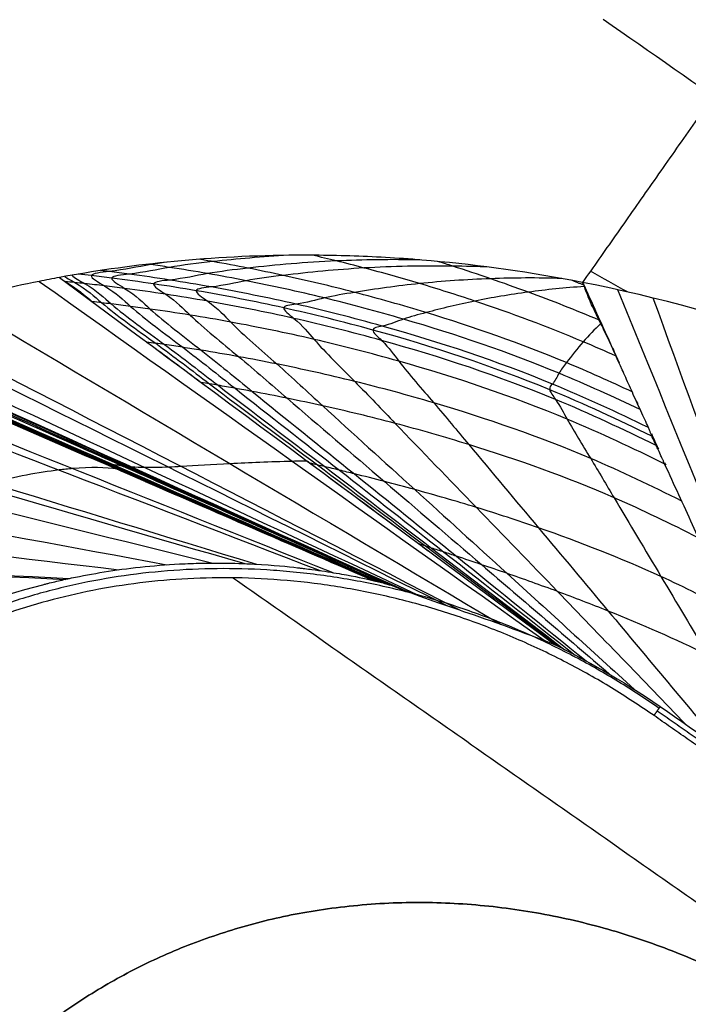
# Model space of a CAD drawing. Header units: millimetres. Extents: x -1267 to 1231, y -1283 to 1250.
# Tile 569 of 656: x -388.02 to -386.47, y -207.13 to -204.85. Entities that reach past the tile are written whole.
import ezdxf

# ---------------------------------------------------------------- set-up
doc = ezdxf.new("R2010")
doc.units = ezdxf.units.MM
doc.layers.add('Default', color=7, linetype='Continuous', true_color=0x000000)

msp = doc.modelspace()

# ---------------------------------------------------------------- linework, layer by layer
at = {"layer": 'Default'}
for points, knots in [([(-401.1255, 407.7332, -638.8215), (-384.7054, 396.2357, -638.8215), (-368.7639, 384.2229, -638.1426), (-337.8463, 359.1556, -635.4387), (-322.8701, 346.1011, -633.4135), (-308.1619, 332.2967, -630.6912), (-307.9397, 332.0879, -630.6499), (-307.4917, 331.6664, -630.5662), (-306.8201, 331.0339, -630.4403), (-305.2562, 329.556, -630.1433), (-302.1408, 326.5916, -629.5367), (-299.4921, 324.036, -628.995), (-294.2234, 318.9054, -627.8827), (-290.7494, 315.4588, -627.1029), (-280.4435, 305.0394, -624.6493), (-273.7276, 297.987, -622.8617), (-254.0515, 276.5013, -617.0554), (-241.5623, 261.7398, -612.5922), (-229.6333, 246.387, -607.5421), (-229.5441, 246.2721, -607.5043), (-229.3625, 246.0382, -607.4273), (-229.0904, 245.6872, -607.3116), (-228.4562, 244.8676, -607.0411), (-227.1914, 243.2266, -606.4973), (-224.6761, 239.9364, -605.3993), (-222.5447, 237.1022, -604.4403), (-218.3148, 231.415, -602.4987), (-215.5388, 227.5983, -601.1729), (-207.3436, 216.0708, -597.104), (-202.0573, 208.2826, -594.2691), (-196.912, 200.3244, -591.2969), (-196.8684, 200.2569, -591.2717), (-196.7849, 200.1278, -591.2234), (-196.6598, 199.9341, -591.151), (-196.3682, 199.4819, -590.982), (-195.7863, 198.5775, -590.6434), (-194.6273, 196.7675, -589.9641), (-192.3292, 193.1433, -588.5975), (-190.3934, 190.0297, -587.4125), (-186.5676, 183.7923, -585.0246), (-184.0778, 179.6209, -583.409), (-176.7922, 167.0647, -578.4943), (-172.1802, 158.6383, -575.1273), (-167.783, 150.0843, -571.653), (-167.7463, 150.0128, -571.624), (-167.6755, 149.8751, -571.568), (-167.5694, 149.6684, -571.4841), (-167.3221, 149.1858, -571.2879), (-166.8285, 148.2197, -570.895), (-165.8453, 146.2834, -570.1062), (-163.8946, 142.3944, -568.5177), (-162.2499, 139.0328, -567.1375), (-158.9973, 132.2717, -564.3531), (-156.348, 126.5742, -561.9926), (-153.5194, 120.2179, -559.3448), (-152.755, 118.477, -558.6185), (-152.2469, 117.3148, -558.1334), (-151.9976, 116.7418, -557.8942), (-150.7523, 113.8671, -556.6932), (-149.7753, 111.5702, -555.7319), (-146.9027, 104.6881, -552.8467), (-144.1465, 97.8232, -549.9589), (-141.1353, 89.8431, -546.5885), (-139.8887, 86.4291, -545.1441), (-139.3754, 85.0075, -544.5423), (-139.2715, 84.7188, -544.4201), (-139.0753, 84.1725, -544.1887), (-138.7818, 83.3527, -543.8416), (-138.4903, 82.5319, -543.4939), (-136.7493, 77.6027, -541.4053), (-135.2596, 73.1912, -539.533), (-130.9658, 59.8647, -533.8746), (-128.3369, 50.8572, -530.047), (-125.9082, 41.5785, -526.1221), (-125.8724, 41.4415, -526.0641), (-125.7994, 41.1618, -525.9458), (-125.6902, 40.7422, -525.7684), (-125.4367, 39.7635, -525.3546), (-124.9352, 37.8067, -524.5275), (-123.9543, 33.8958, -522.8761), (-123.1514, 30.5483, -521.4652), (-121.5962, 23.8594, -518.6503), (-119.6574, 14.9574, -514.9149), (-117.7798, 4.9793, -510.7588), (-116.7484, -1.1044, -508.2389), (-116.4766, -2.7624, -507.5534), (-116.3423, -3.5913, -507.2109), (-116.2982, -3.8653, -507.0976), (-116.2085, -4.4253, -506.8664), (-115.807, -6.9462, -505.8257), (-115.4256, -9.4754, -504.7845), (-114.4561, -16.2404, -502.0077), (-113.8731, -20.7774, -500.1563), (-113.0943, -27.624, -497.3829), (-112.8506, -29.913, -496.4591), (-112.509, -33.357, -495.0748), (-112.3988, -34.5111, -494.6119), (-112.1884, -36.7992, -493.696), (-112.0874, -37.942, -493.2395), (-111.2163, -48.2156, -489.1449), (-110.7112, -57.265, -485.6019), (-110.4718, -66.2997, -482.1373), (-110.4701, -66.3644, -482.1125), (-110.4666, -66.4992, -482.0608), (-110.4614, -66.7014, -481.9834), (-110.4495, -67.1731, -481.8026), (-110.4271, -68.1165, -481.4416), (-110.3874, -70.0033, -480.7208), (-110.3286, -73.7769, -479.2847), (-110.3134, -77.0113, -478.0637), (-110.3302, -83.4802, -475.6354), (-110.4041, -87.7927, -474.0349), (-110.814, -100.7298, -469.2944), (-111.338, -109.354, -466.2153), (-112.1184, -118.0445, -463.2103), (-112.1239, -118.1062, -463.1889), (-112.1356, -118.2353, -463.1443), (-112.1531, -118.429, -463.0774), (-112.1942, -118.8808, -462.9214), (-112.2777, -119.7842, -462.6099), (-112.4493, -121.5901, -461.9892), (-112.8109, -125.1982, -460.7564), (-113.1525, -128.2844, -459.7148), (-113.8779, -134.4483, -457.6524), (-114.4176, -138.5461, -456.3051), (-116.2049, -150.8043, -452.35), (-117.6206, -158.9296, -449.8298), (-119.2837, -167.1312, -447.3961), (-119.3087, -167.254, -447.3596), (-119.3594, -167.5029, -447.2859), (-119.4356, -167.8763, -447.1753), (-119.6145, -168.7473, -446.9179), (-119.9767, -170.4886, -446.4056), (-120.7188, -173.968, -445.3906), (-121.3851, -176.9449, -444.5375), (-122.7578, -182.8913, -442.854), (-123.7265, -186.8457, -441.762), (-126.7922, -198.6779, -438.5801), (-129.0488, -206.5247, -436.584), (-136.4493, -229.9298, -430.9946), (-142.224, -245.3531, -427.7999), (-149.2259, -261.51, -425.0382), (-149.6432, -262.4646, -424.8772), (-150.4811, -264.3651, -424.5612), (-151.7467, -267.2113, -424.0944), (-154.7608, -273.8205, -423.0571), (-157.4485, -279.4298, -422.2571), (-162.9612, -290.5722, -420.777), (-166.8195, -297.8989, -419.9501), (-178.9323, -319.5571, -417.9583), (-187.7248, -333.5672, -417.2821), (-197.2019, -347.1018, -417.2821)], [-580.887092, -580.887092, -580.887092, -580.887092, -544.581648, -544.581648, -508.276205, -508.276205, -507.708933, -507.708933, -507.14166, -506.007115, -503.738025, -499.199844, -499.199844, -490.123484, -490.123484, -471.970762, -471.970762, -435.665319, -435.665319, -435.381682, -435.381682, -435.098046, -434.530774, -433.396229, -431.127138, -426.588958, -426.588958, -417.512597, -417.512597, -399.359876, -399.359876, -399.218057, -399.218057, -399.076239, -398.792603, -398.22533, -397.090785, -394.821695, -390.283515, -390.283515, -381.207154, -381.207154, -363.054432, -363.054432, -362.912614, -362.912614, -362.770796, -362.48716, -361.919887, -360.785342, -358.516252, -353.978071, -353.978071, -344.901711, -342.63262, -341.498075, -341.498075, -340.36353, -340.36353, -335.82535, -335.82535, -326.748989, -322.210809, -319.941718, -319.941718, -319.374446, -319.374446, -318.807173, -317.672628, -317.672628, -308.596267, -308.596267, -290.443546, -290.443546, -290.15991, -290.15991, -289.876273, -289.309001, -288.174456, -285.905365, -281.367185, -281.367185, -272.290824, -263.214463, -260.945373, -259.810828, -259.810828, -259.243556, -259.243556, -258.676283, -254.138103, -254.138103, -245.061742, -245.061742, -240.523561, -240.523561, -238.254471, -238.254471, -235.985381, -235.985381, -217.832659, -217.832659, -217.690841, -217.690841, -217.549023, -217.265387, -216.698114, -215.563569, -213.294479, -208.756299, -208.756299, -199.679938, -199.679938, -181.527216, -181.527216, -181.385398, -181.385398, -181.24358, -180.959944, -180.392671, -179.258126, -176.989036, -172.450855, -172.450855, -163.374495, -163.374495, -145.221773, -145.221773, -144.938137, -144.938137, -144.6545, -144.087228, -142.952683, -140.683593, -136.145412, -136.145412, -127.069051, -127.069051, -108.91633, -108.91633, -72.610886, -72.610886, -70.341796, -70.341796, -68.072706, -63.534526, -54.458165, -54.458165, -36.305443, -36.305443, 0, 0, 0, 0]), ([(-401.8896, 406.6419, -638.2676), (-368.1158, 382.9933, -638.2676), (-336.5022, 357.2552, -635.3739), (-307.1297, 329.4705, -629.7915), (-307.0698, 329.4138, -629.78), (-306.9526, 329.3028, -629.7577), (-306.7768, 329.1364, -629.7242), (-306.3669, 328.748, -629.6458), (-305.5481, 327.9706, -629.4881), (-303.9146, 326.4142, -629.1692), (-300.6634, 323.2938, -628.5179), (-294.2248, 317.0235, -627.1613), (-288.8156, 311.5986, -625.9071), (-278.1441, 300.682, -623.2804), (-271.2254, 293.3153, -621.3718), (-251.0601, 270.9504, -615.2014), (-238.4045, 255.688, -610.4956), (-226.4985, 240.0175, -605.2506), (-226.4492, 239.9526, -605.2288), (-226.3536, 239.8267, -605.1867), (-226.2103, 239.6379, -605.1234), (-225.8761, 239.1971, -604.9756), (-225.2091, 238.3153, -604.6794), (-223.8799, 236.5504, -604.0843), (-221.241, 233.0153, -602.8838), (-219.0125, 229.9762, -601.8374), (-214.6002, 223.886, -599.7217), (-211.7181, 219.8098, -598.2811), (-203.2504, 207.5335, -593.8734), (-197.8432, 199.2853, -590.8208), (-182.3353, 174.3487, -581.3595), (-172.945, 157.466, -574.6429), (-164.447, 140.198, -567.5822), (-164.3792, 140.0601, -567.5258), (-164.2457, 139.7883, -567.4146), (-164.0457, 139.3806, -567.2478), (-163.5802, 138.4289, -566.8582), (-162.6545, 136.5247, -566.0777), (-160.8242, 132.7125, -564.5114), (-159.2914, 129.4384, -563.1603), (-156.2741, 122.8817, -560.4474), (-154.3267, 118.4993, -558.6246), (-148.6782, 105.3182, -553.1205), (-145.1705, 96.4859, -549.4036), (-135.4238, 69.8565, -538.1605), (-129.9621, 51.9273, -530.5435), (-125.5, 33.6787, -522.8628), (-125.4666, 33.542, -522.8053), (-125.3988, 33.2638, -522.6882), (-125.2973, 32.8464, -522.5126), (-125.0619, 31.8729, -522.103), (-124.5966, 29.9261, -521.2843), (-123.6875, 26.0343, -519.6492), (-122.9456, 22.7014, -518.2518), (-121.5111, 16.0395, -515.4633), (-120.6207, 11.6033, -513.6126), (-118.1462, -1.6908, -508.0908), (-116.759, -10.5341, -504.4503), (-113.3742, -37.0128, -493.6911), (-112.154, -54.5968, -486.736), (-111.9365, -72.2718, -480.0361), (-111.9349, -72.4025, -479.9866), (-111.9319, -72.6702, -479.8852), (-111.9275, -73.0716, -479.7332), (-111.9184, -74.008, -479.3789), (-111.9052, -75.8794, -478.6724), (-111.8986, -79.6167, -477.2673), (-111.9268, -82.811, -476.0766), (-112.0278, -89.1875, -473.7138), (-112.1548, -93.4223, -472.1636), (-112.7131, -106.0799, -467.5913), (-113.3214, -114.4557, -464.6479), (-115.8395, -139.406, -456.1578), (-118.4419, -155.8038, -450.9523), (-121.9552, -172.1203, -446.2193), (-121.9815, -172.2419, -446.1841), (-122.0351, -172.49, -446.1122), (-122.1157, -172.862, -446.0045), (-122.3048, -173.7297, -445.7539), (-122.6873, -175.4636, -445.2553), (-123.469, -178.9256, -444.2687), (-124.1678, -181.8831, -443.441), (-125.6037, -187.7846, -441.8101), (-126.6118, -191.7014, -440.7554), (-129.7872, -203.3999, -437.6904), (-132.1056, -211.13, -435.7797), (-139.6527, -234.1218, -430.4576), (-145.4729, -249.1856, -427.4572), (-152.107, -264.1194, -425.0102), (-152.1566, -264.2311, -424.9919), (-152.2579, -264.4585, -424.9548), (-152.4098, -264.7994, -424.8992), (-152.7651, -265.5945, -424.7702), (-153.4791, -267.1823, -424.5153), (-154.9203, -270.349, -424.0174), (-156.1783, -273.048, -423.6113), (-158.7244, -278.4256, -422.8267), (-160.4619, -281.9836, -422.3404), (-165.7941, -292.5768, -420.9925), (-169.5083, -299.5313, -420.242), (-181.1238, -320.0755, -418.4391), (-189.4973, -333.3465, -417.8359), (-198.4949, -346.1964, -417.8359)], [-579.397459, -579.397459, -579.397459, -579.397459, -506.972776, -506.972776, -506.831322, -506.831322, -506.689867, -506.406958, -505.841141, -504.709505, -502.446234, -497.919691, -488.866606, -488.866606, -470.760435, -470.760435, -434.548094, -434.548094, -434.406639, -434.406639, -434.265185, -433.982276, -433.416458, -432.284823, -430.021551, -425.495009, -425.495009, -416.441923, -416.441923, -398.335753, -398.335753, -362.123412, -362.123412, -361.840503, -361.840503, -361.557594, -360.991776, -359.86014, -357.596869, -353.070326, -353.070326, -344.017241, -344.017241, -325.91107, -325.91107, -289.698729, -289.698729, -289.41582, -289.41582, -289.132911, -288.567094, -287.435458, -285.172187, -280.645644, -280.645644, -271.592559, -271.592559, -253.486388, -253.486388, -217.274047, -217.274047, -216.991138, -216.991138, -216.708229, -216.142411, -215.010776, -212.747504, -208.220962, -208.220962, -199.167876, -199.167876, -181.061706, -181.061706, -144.849365, -144.849365, -144.566456, -144.566456, -144.283547, -143.717729, -142.586093, -140.322822, -135.796279, -135.796279, -126.743194, -126.743194, -108.637023, -108.637023, -72.424682, -72.424682, -72.141773, -72.141773, -71.858864, -71.293047, -70.161411, -67.89814, -63.371597, -63.371597, -54.318512, -54.318512, -36.212341, -36.212341, 0, 0, 0, 0]), ([(-197.2019, -347.1018, -417.2821), (-220.3956, -330.8613, -439.9752), (-291.2553, -281.2449, -502.4643), (-454.2709, -167.1001, -605.6749), (-598.9098, -65.8229, -638.8215), (-688.6931, -2.9559, -638.8215)], [2.41548, 2.41548, 2.41548, 2.41548, 70.396144, 198.636056, 404.995527, 404.995527, 404.995527, 404.995527]), ([(-198.4949, -346.1964, -417.8359), (-221.3791, -330.1727, -440.1585), (-291.8903, -280.8002, -502.2417), (-454.4212, -166.9949, -605.1442), (-598.9662, -65.7834, -638.2676), (-688.6931, -2.9559, -638.2676)], [2.408267, 2.408267, 2.408267, 2.408267, 69.367076, 197.537893, 403.786179, 403.786179, 403.786179, 403.786179]), ([(-373.0944, -218.1503, -406.9048), (-373.1233, -218.1019, -406.9002), (-373.2785, -217.8446, -406.8759), (-373.5715, -217.3824, -406.8312), (-373.9884, -216.7689, -406.7697), (-374.4292, -216.1585, -406.7065), (-374.9009, -215.5402, -406.6405), (-375.4166, -214.8977, -406.5699), (-375.9936, -214.2136, -406.4926), (-376.6491, -213.4736, -406.4064), (-377.3983, -212.6688, -406.3097), (-378.2532, -211.7953, -406.2014), (-379.2216, -210.8553, -406.0808), (-380.3035, -209.8583, -405.9484), (-381.4872, -208.8235, -405.8058), (-382.7487, -207.7772, -405.6561), (-384.0453, -206.7562, -405.5044), (-385.3533, -205.7769, -405.3534), (-386.2283, -205.153, -405.2536), (-386.6673, -204.8476, -405.2038)], [0, 0, 0, 0, 0.108432, 0.577428, 1.046855, 1.518807, 2.001869, 2.511483, 3.064341, 3.674743, 4.35318, 5.106417, 5.938272, 6.846286, 7.818166, 8.83086, 9.85721, 10.847205, 11.828004, 11.828004, 11.828004, 11.828004]), ([(-386.7151, -205.4571, -408.1797), (-386.8354, -205.4335, -408.1257), (-386.9527, -205.4172, -408.0641), (-387.1231, -205.402, -407.9588), (-387.179, -205.3985, -407.9216), (-387.2612, -205.3954, -407.8623), (-387.2884, -205.3947, -407.842), (-387.3421, -205.394, -407.8002), (-387.3703, -205.394, -407.7775), (-387.5934, -205.3965, -407.5903), (-387.7733, -205.4172, -407.3912), (-387.9269, -205.4456, -407.1544)], [0, 0, 0, 0, 0.252939, 0.252939, 0.379408, 0.379408, 0.442643, 0.442643, 0.505878, 0.505878, 1.011756, 1.011756, 1.011756, 1.011756]), ([(-387.68, -205.4103, -407.4795), (-387.6923, -205.412, -407.4637), (-387.7372, -205.4188, -407.4035), (-387.7881, -205.4307, -407.3177), (-387.8723, -205.4376, -407.2286), (-387.8016, -205.4753, -407.1126), (-387.75, -205.5269, -406.9221), (-387.6386, -205.6081, -406.6435), (-387.4814, -205.7339, -406.2014), (-387.2777, -205.8925, -405.6476), (-387.0156, -206.0986, -404.9265), (-386.8335, -206.2415, -404.4267), (-386.732, -206.3211, -404.1484)], [0.2445014, 0.2445014, 0.2445014, 0.2445014, 0.255727, 0.2869241, 0.3025226, 0.3181211, 0.3493182, 0.4117124, 0.4741065, 0.5988948, 0.7236831, 0.8805666, 0.8805666, 0.8805666, 0.8805666]), ([(-387.397, -205.3943, -407.755), (-387.4575, -205.3976, -407.6935), (-387.5516, -205.406, -407.589), (-387.676, -205.4212, -407.4367), (-387.7423, -205.4368, -407.3237), (-387.8245, -205.4432, -407.2375), (-387.7554, -205.4813, -407.1209), (-387.7049, -205.5331, -406.931), (-387.596, -205.6149, -406.6523), (-387.4424, -205.7414, -406.2105), (-387.2433, -205.901, -405.6569), (-386.9861, -206.1091, -404.9334), (-386.8071, -206.2536, -404.431), (-386.7069, -206.3345, -404.1499)], [0.1749314, 0.1749314, 0.1749314, 0.1749314, 0.2245299, 0.255727, 0.2869241, 0.3025226, 0.3181211, 0.3493182, 0.4117124, 0.4741065, 0.5988948, 0.7236831, 0.8821967, 0.8821967, 0.8821967, 0.8821967]), ([(-387.0923, -205.4049, -407.9777), (-387.1589, -205.4037, -407.9193), (-387.2989, -205.4054, -407.7874), (-387.4586, -205.4196, -407.6037), (-387.5875, -205.4357, -407.4406), (-387.6494, -205.4507, -407.3319), (-387.7268, -205.4564, -407.2509), (-387.6612, -205.495, -407.1333), (-387.6131, -205.5472, -406.9446), (-387.5095, -205.6298, -406.6661), (-387.3632, -205.7575, -406.2255), (-387.1738, -205.9187, -405.673), (-386.9255, -206.1317, -404.9411), (-386.7517, -206.2805, -404.4298), (-386.653, -206.3651, -404.1393)], [0.1084448, 0.1084448, 0.1084448, 0.1084448, 0.1621357, 0.2245299, 0.255727, 0.2869241, 0.3025226, 0.3181211, 0.3493182, 0.4117124, 0.4741065, 0.5988948, 0.7236831, 0.8878565, 0.8878565, 0.8878565, 0.8878565]), ([(-386.6004, -205.7107, -407.3305), (-386.6507, -205.6872, -407.355), (-386.8058, -205.6174, -407.427), (-387.0222, -205.5415, -407.4964), (-387.2432, -205.4789, -407.5409), (-387.3812, -205.4462, -407.557), (-387.4904, -205.4237, -407.5629), (-387.5552, -205.4116, -407.5636), (-387.5926, -205.4052, -407.5628), (-387.6032, -205.4034, -407.5625)], [0.0344165, 0.0344165, 0.0344165, 0.0344165, 0.1735459, 0.4609956, 0.6047204, 0.7484452, 0.8203077, 0.8921701, 0.9205399, 0.9205399, 0.9205399, 0.9205399]), ([(-386.6377, -205.6279, -407.6068), (-386.6629, -205.6166, -407.6181), (-386.77, -205.5697, -407.6647), (-386.9219, -205.5133, -407.7171), (-387.0922, -205.459, -407.7612), (-387.1995, -205.429, -407.7821), (-387.2823, -205.4079, -407.7944), (-387.3222, -205.3984, -407.7992), (-387.3406, -205.3941, -407.8012)], [0.0846187, 0.0846187, 0.0846187, 0.0846187, 0.1735459, 0.4609956, 0.6047204, 0.7484452, 0.8203077, 0.8820504, 0.8820504, 0.8820504, 0.8820504]), ([(-386.6769, -205.5446, -407.8835), (-386.731, -205.5216, -407.9055), (-386.8144, -205.4888, -407.9359), (-386.9278, -205.4482, -407.9715), (-386.9979, -205.425, -407.9908), (-387.0388, -205.4121, -408.0009), (-387.0504, -205.4085, -408.0036)], [0.1876451, 0.1876451, 0.1876451, 0.1876451, 0.4609956, 0.6047204, 0.7484452, 0.8051543, 0.8051543, 0.8051543, 0.8051543]), ([(-386.5625, -205.7938, -407.0537), (-386.6357, -205.7582, -407.0924), (-386.8345, -205.6659, -407.1911), (-387.113, -205.5735, -407.2734), (-387.3794, -205.5057, -407.3124), (-387.5433, -205.4727, -407.3187), (-387.6714, -205.4512, -407.313), (-387.75, -205.4398, -407.305), (-387.8029, -205.433, -407.2972), (-387.8248, -205.4303, -407.2935), (-387.8314, -205.4295, -407.2923)], [0.0037046, 0.0037046, 0.0037046, 0.0037046, 0.1735459, 0.4609956, 0.6047204, 0.7484452, 0.8203077, 0.8921701, 0.9281013, 0.9436068, 0.9436068, 0.9436068, 0.9436068]), ([(-386.5817, -205.7521, -407.1922), (-386.6436, -205.7226, -407.2237), (-386.8211, -205.6415, -407.3088), (-387.0688, -205.5571, -407.3851), (-387.3133, -205.4916, -407.4276), (-387.4648, -205.4585, -407.4394), (-387.584, -205.4363, -407.44), (-387.6575, -205.4243, -407.4367), (-387.7032, -205.4175, -407.4329), (-387.7197, -205.4152, -407.4313), (-387.7218, -205.4149, -407.431)], [0.0175854, 0.0175854, 0.0175854, 0.0175854, 0.1735459, 0.4609956, 0.6047204, 0.7484452, 0.8203077, 0.8921701, 0.9281013, 0.9333458, 0.9333458, 0.9333458, 0.9333458]), ([(-386.9314, -205.4217, -408.0723), (-386.9599, -205.4205, -408.047), (-387.0598, -205.4179, -407.9553), (-387.2245, -205.4213, -407.788), (-387.3791, -205.4366, -407.5978), (-387.4978, -205.4523, -407.4401), (-387.5549, -205.467, -407.3349), (-387.6269, -205.4721, -407.2583), (-387.5651, -205.5111, -407.1401), (-387.5193, -205.5636, -406.9527), (-387.4213, -205.6468, -406.6749), (-387.2828, -205.7753, -406.2361), (-387.1034, -205.9375, -405.6856), (-386.8632, -206.1565, -404.9405), (-386.6935, -206.311, -404.4152), (-386.5948, -206.4008, -404.1098)], [0.0753779, 0.0753779, 0.0753779, 0.0753779, 0.0997416, 0.1621357, 0.2245299, 0.255727, 0.2869241, 0.3025226, 0.3181211, 0.3493182, 0.4117124, 0.4741065, 0.5988948, 0.7236831, 0.8968671, 0.8968671, 0.8968671, 0.8968671]), ([(-387.9269, -205.4456, -407.1544), (-387.943, -205.4486, -407.1296), (-388.0336, -205.4661, -406.9849), (-388.1749, -205.5007, -406.7067), (-388.3153, -205.5439, -406.3022), (-388.3914, -205.5709, -405.9459), (-388.4232, -205.5827, -405.6879), (-388.4351, -205.5873, -405.5367), (-388.4388, -205.5887, -405.4634), (-388.4402, -205.5892, -405.4238)], [-1.133436, -1.133436, -1.133436, -1.133436, -1.077208, -0.807906, -0.538604, -0.269302, -0.134651, -0.067325, 0, 0, 0, 0]), ([(-387.9149, -205.4434, -407.1727), (-387.9086, -205.4478, -407.1576), (-387.8662, -205.4706, -407.0851), (-387.8164, -205.5185, -406.9064), (-387.7014, -205.5988, -406.6281), (-387.5391, -205.7233, -406.1858), (-387.3288, -205.8803, -405.6319), (-387.0588, -206.0837, -404.9125), (-386.8715, -206.2246, -404.4145), (-386.7674, -206.3029, -404.138)], [0.3096392, 0.3096392, 0.3096392, 0.3096392, 0.3181211, 0.3493182, 0.4117124, 0.4741065, 0.5988948, 0.7236831, 0.8795277, 0.8795277, 0.8795277, 0.8795277]), ([(-387.9143, -205.4549, -407.1212), (-387.9143, -205.455, -407.1211), (-387.8844, -205.4722, -407.0646), (-387.8689, -205.4869, -407.0095), (-387.8508, -205.502, -406.9541), (-387.8507, -205.5021, -406.9537)], [0.31805606, 0.31805606, 0.31805606, 0.31805606, 0.31812113, 0.34931821, 0.34952378, 0.34952378, 0.34952378, 0.34952378]), ([(-386.5444, -205.8354, -406.913), (-386.621, -205.7978, -406.9536), (-386.8258, -205.7017, -407.0551), (-387.1131, -205.6069, -407.1366), (-387.3847, -205.5385, -407.1714), (-387.5513, -205.5055, -407.1739), (-387.6811, -205.4842, -407.1645), (-387.7605, -205.4729, -407.1538), (-387.8228, -205.4651, -407.1424), (-387.8612, -205.4606, -407.1341), (-387.8916, -205.4574, -407.1268), (-387.9067, -205.4558, -407.1229), (-387.9142, -205.455, -407.1209), (-387.9142, -205.455, -407.1209)], [-0.001028, -0.001028, -0.001028, -0.001028, 0.173546, 0.460996, 0.60472, 0.748445, 0.820308, 0.89217, 0.928101, 0.964032, 0.981998, 0.999964, 1.000002, 1.000002, 1.000002, 1.000002]), ([(-387.8982, -205.4404, -407.1978), (-387.8936, -205.4459, -407.1767), (-387.8455, -205.4714, -407.0969), (-387.7945, -205.5212, -406.9119), (-387.6806, -205.6018, -406.6336), (-387.52, -205.7267, -406.1913), (-387.3119, -205.8843, -405.6373), (-387.0447, -206.0885, -404.9176), (-386.8592, -206.23, -404.4193), (-386.7561, -206.3086, -404.1424)], [0.3059573, 0.3059573, 0.3059573, 0.3059573, 0.3181211, 0.3493182, 0.4117124, 0.4741065, 0.5988948, 0.7236831, 0.8796869, 0.8796869, 0.8796869, 0.8796869]), ([(-386.5545, -205.8139, -406.9851), (-386.6322, -205.7758, -407.0269), (-386.8402, -205.6785, -407.1317), (-387.1322, -205.5828, -407.2162), (-387.4082, -205.5141, -407.253), (-387.5775, -205.4812, -407.2563), (-387.7093, -205.4601, -407.2473), (-387.7899, -205.449, -407.2368), (-387.8477, -205.442, -407.2264), (-387.8736, -205.4391, -407.2211), (-387.8838, -205.438, -407.2188)], [-0.0008389, -0.0008389, -0.0008389, -0.0008389, 0.1735459, 0.4609956, 0.6047204, 0.7484452, 0.8203077, 0.8921701, 0.9281013, 0.9517781, 0.9517781, 0.9517781, 0.9517781]), ([(-386.7632, -205.448, -408.1576), (-386.8203, -205.4461, -408.0971), (-386.9338, -205.4472, -407.9676), (-387.0951, -205.4581, -407.7618), (-387.2193, -205.476, -407.5764), (-387.3158, -205.4922, -407.4258), (-387.3621, -205.5069, -407.3257), (-387.4217, -205.5118, -407.255), (-387.3682, -205.551, -407.137), (-387.3272, -205.6037, -406.9526), (-387.2412, -205.6872, -406.6777), (-387.1189, -205.8161, -406.2442), (-386.9608, -205.9789, -405.7002), (-386.7368, -206.2115, -404.9216), (-386.5749, -206.3792, -404.3601), (-386.4757, -206.482, -404.0159)], [0.0417986, 0.0417986, 0.0417986, 0.0417986, 0.0997416, 0.1621357, 0.2245299, 0.255727, 0.2869241, 0.3025226, 0.3181211, 0.3493182, 0.4117124, 0.4741065, 0.5988948, 0.7236831, 0.92124, 0.92124, 0.92124, 0.92124]), ([(-386.7111, -205.4667, -408.1469), (-386.7564, -205.4696, -408.0801), (-386.8441, -205.4789, -407.9415), (-386.9669, -205.4992, -407.728), (-387.0597, -205.5222, -407.5425), (-387.1323, -205.5414, -407.3941), (-387.1666, -205.5573, -407.296), (-387.2124, -205.5634, -407.2278), (-387.1677, -205.602, -407.1117), (-387.1317, -205.6543, -406.9308), (-387.0582, -205.7369, -406.6608), (-386.9529, -205.8648, -406.2352), (-386.817, -206.0261, -405.7011), (-386.6176, -206.2647, -404.9097), (-386.4717, -206.439, -404.3316), (-386.3795, -206.549, -403.9668)], [0.0398594, 0.0398594, 0.0398594, 0.0398594, 0.0997416, 0.1621357, 0.2245299, 0.255727, 0.2869241, 0.3025226, 0.3181211, 0.3493182, 0.4117124, 0.4741065, 0.5988948, 0.7236831, 0.9369613, 0.9369613, 0.9369613, 0.9369613]), ([(-386.2054, -206.5786, -404.4085), (-386.2925, -206.3912, -405.0371), (-386.3795, -206.2037, -405.6678), (-386.481, -205.9729, -406.4511), (-386.5032, -205.9257, -406.6092), (-386.5251, -205.8776, -406.7708), (-386.5264, -205.8746, -406.781), (-386.5283, -205.8705, -406.7949), (-386.5292, -205.8685, -406.8016), (-386.5317, -205.8629, -406.8205), (-386.5362, -205.8529, -406.8541), (-386.5392, -205.8466, -406.8753), (-386.5405, -205.8438, -406.8849), (-386.5415, -205.8417, -406.892), (-386.5426, -205.8393, -406.9), (-386.5431, -205.8381, -406.9038), (-386.5448, -205.8347, -406.9152), (-386.5458, -205.8326, -406.9223), (-386.5489, -205.8265, -406.9425), (-386.5506, -205.823, -406.9542), (-386.5545, -205.8143, -406.9836), (-386.5555, -205.8109, -406.9957), (-386.5565, -205.8086, -407.0032), (-386.5572, -205.807, -407.0087), (-386.5581, -205.8049, -407.0159), (-386.5585, -205.8038, -407.0196), (-386.5599, -205.8005, -407.0309), (-386.5608, -205.7982, -407.0387), (-386.5636, -205.7909, -407.0634), (-386.566, -205.7856, -407.0814), (-386.5741, -205.7678, -407.1404), (-386.5811, -205.7538, -407.1862), (-386.5948, -205.7233, -407.2883), (-386.6006, -205.7102, -407.3322), (-386.6125, -205.6838, -407.4201), (-386.6181, -205.6713, -407.4617), (-386.6341, -205.636, -407.5796), (-386.6434, -205.6153, -407.6487), (-386.6517, -205.5969, -407.7103), (-386.6524, -205.5953, -407.7157), (-386.6534, -205.5931, -407.7229), (-386.6549, -205.5899, -407.7338), (-386.6584, -205.5824, -407.7586), (-386.6614, -205.5762, -407.7793), (-386.6673, -205.5639, -407.8198), (-386.6712, -205.5561, -407.8456), (-386.6822, -205.5338, -407.9193), (-386.6888, -205.5204, -407.9636), (-386.7049, -205.4854, -408.0813), (-386.7096, -205.4691, -408.1395), (-386.7151, -205.4571, -408.1797)], [-2.439745, -2.439745, -2.439745, -2.439745, -1.219872, -1.219872, -0.914904, -0.914904, -0.905374, -0.905374, -0.895844, -0.895844, -0.876783, -0.838662, -0.838662, -0.833897, -0.833897, -0.829132, -0.829132, -0.819602, -0.819602, -0.800541, -0.800541, -0.76242, -0.76242, -0.75289, -0.75289, -0.74336, -0.74336, -0.724299, -0.724299, -0.686178, -0.686178, -0.609936, -0.609936, -0.533694, -0.533694, -0.457452, -0.457452, -0.304968, -0.304968, -0.300203, -0.300203, -0.295438, -0.285908, -0.266847, -0.266847, -0.228726, -0.228726, -0.152484, -0.152484, 0, 0, 0, 0]), ([(-386.5248, -205.8782, -406.7689), (-386.5989, -205.8416, -406.8069), (-386.797, -205.7481, -406.9021), (-387.0749, -205.6551, -406.9774), (-387.3377, -205.5874, -407.0082), (-387.499, -205.5541, -407.0091), (-387.6248, -205.5324, -406.9988), (-387.7019, -205.5208, -406.9878), (-387.7623, -205.5126, -406.9763), (-387.7996, -205.5078, -406.968), (-387.8291, -205.5044, -406.9607), (-387.8438, -205.5026, -406.9568), (-387.8511, -205.5018, -406.9548), (-387.8511, -205.5018, -406.9548)], [-0.001136, -0.001136, -0.001136, -0.001136, 0.173546, 0.460996, 0.60472, 0.748445, 0.820308, 0.89217, 0.928101, 0.964032, 0.981998, 0.999964, 1.000006, 1.000006, 1.000006, 1.000006]), ([(-386.673, -205.5525, -407.8576), (-386.6874, -205.5663, -407.785), (-386.7161, -205.5959, -407.6322), (-386.7466, -205.635, -407.4393), (-386.7707, -205.6672, -407.2808), (-386.7804, -205.6897, -407.1787), (-386.7967, -205.7031, -407.1044), (-386.7702, -205.7376, -406.9971), (-386.7438, -205.7882, -406.8248), (-386.6957, -205.8657, -406.5705), (-386.6244, -205.9867, -406.1681), (-386.5334, -206.1389, -405.6636), (-386.4004, -206.3626, -404.9213), (-386.3033, -206.5257, -404.3804), (-386.2424, -206.628, -404.0411)], [0.1055595, 0.1055595, 0.1055595, 0.1055595, 0.1621357, 0.2245299, 0.255727, 0.2869241, 0.3025226, 0.3181211, 0.3493182, 0.4117124, 0.4741065, 0.5988948, 0.7236831, 0.9336477, 0.9336477, 0.9336477, 0.9336477]), ([(-387.7261, -205.5945, -406.626), (-387.7257, -205.5948, -406.6249), (-387.6815, -205.6266, -406.5129), (-387.639, -205.6588, -406.3981), (-387.5964, -205.6908, -406.2844), (-387.5952, -205.6916, -406.2814)], [0.41109519, 0.41109519, 0.41109519, 0.41109519, 0.41171236, 0.47410652, 0.47583165, 0.47583165, 0.47583165, 0.47583165]), ([(-386.4854, -205.9639, -406.4806), (-386.5547, -205.9293, -406.5137), (-386.7395, -205.8409, -406.5959), (-386.9985, -205.7515, -406.6589), (-387.2436, -205.685, -406.6818), (-387.3944, -205.6515, -406.6794), (-387.5122, -205.6289, -406.6675), (-387.5845, -205.6165, -406.6559), (-387.6413, -205.6075, -406.6442), (-387.6765, -205.6022, -406.6358), (-387.7041, -205.5984, -406.6286), (-387.7181, -205.5963, -406.6246), (-387.7249, -205.5954, -406.6227), (-387.7249, -205.5954, -406.6227)], [-0.001432, -0.001432, -0.001432, -0.001432, 0.173546, 0.460996, 0.60472, 0.748445, 0.820308, 0.89217, 0.928101, 0.964032, 0.981998, 0.999964, 1.000002, 1.000002, 1.000002, 1.000002]), ([(-386.4475, -206.0489, -406.193), (-386.5114, -206.0166, -406.2208), (-386.6825, -205.9335, -406.2899), (-386.922, -205.8479, -406.3405), (-387.1495, -205.7826, -406.3555), (-387.2897, -205.7488, -406.3498), (-387.3996, -205.7254, -406.3363), (-387.4671, -205.7122, -406.324), (-387.5202, -205.7025, -406.3121), (-387.5533, -205.6966, -406.3036), (-387.5791, -205.6924, -406.2964), (-387.5924, -205.6899, -406.2924), (-387.5987, -205.689, -406.2905), (-387.5987, -205.689, -406.2905)], [-0.000509, -0.000509, -0.000509, -0.000509, 0.173546, 0.460996, 0.60472, 0.748445, 0.820308, 0.89217, 0.928101, 0.964032, 0.981998, 0.999964, 1.000002, 1.000002, 1.000002, 1.000002]), ([(-387.793, -205.8904, -404.0046), (-387.8193, -205.8855, -403.8024), (-387.8635, -205.8851, -403.5561), (-387.9631, -205.8954, -403.1138), (-388.0379, -205.9095, -402.8391), (-388.1314, -205.9339, -402.5318), (-388.205, -205.9557, -402.3017), (-388.3104, -205.9932, -401.9965), (-388.4315, -206.0448, -401.6703), (-388.5177, -206.088, -401.4502), (-388.6019, -206.1339, -401.2396), (-388.6658, -206.1714, -401.0828), (-388.7493, -206.2259, -400.8825), (-388.815, -206.2719, -400.7268), (-388.8705, -206.3136, -400.5969), (-388.9154, -206.3493, -400.4925), (-388.9476, -206.3758, -400.4181), (-388.9685, -206.3937, -400.3697), (-388.9782, -206.402, -400.3475)], [0, 0, 0, 0, 0.1324023, 0.1647895, 0.3059218, 0.329579, 0.3926816, 0.4794414, 0.5662012, 0.6529609, 0.6591581, 0.7397207, 0.7831006, 0.8264805, 0.8698603, 0.8915503, 0.9132402, 0.9314372, 0.9314372, 0.9314372, 0.9314372]), ([(-387.775, -205.8851, -404.5012), (-387.7845, -205.8829, -404.4262), (-387.7956, -205.8805, -404.3372), (-387.8098, -205.8777, -404.2233), (-387.8168, -205.8763, -404.1663), (-387.8247, -205.8749, -404.103), (-387.8293, -205.874, -404.0663), (-387.8317, -205.8736, -404.0468)], [0, 0, 0, 0, 0.5, 0.5839771, 0.75, 0.875, 1, 1, 1, 1]), ([(-387.3528, -205.8714, -405.6434), (-387.3644, -205.8715, -405.6278), (-387.4303, -205.8727, -405.5362), (-387.5361, -205.8776, -405.3576), (-387.6234, -205.8831, -405.154), (-387.6859, -205.8861, -404.9701), (-387.7256, -205.887, -404.8278), (-387.7517, -205.8859, -404.7043), (-387.7651, -205.8846, -404.6295), (-387.7733, -205.8836, -404.5795), (-387.7793, -205.8825, -404.5381), (-387.7826, -205.8817, -404.5118)], [0.0000012, 0.0000012, 0.0000012, 0.0000012, 0.0496084, 0.2872063, 0.5248042, 0.5997449, 0.7624021, 0.8812011, 0.8996173, 0.9406005, 1, 1, 1, 1]), ([(-387.3561, -205.869, -405.652), (-387.3528, -205.8714, -405.6434), (-387.2651, -205.9363, -405.4134), (-387.1699, -206.007, -405.1624), (-387.0779, -206.0753, -404.9199), (-387.0699, -206.0812, -404.8988)], [0.5940604, 0.5940604, 0.5940604, 0.5940604, 0.5988948, 0.7236831, 0.7355471, 0.7355471, 0.7355471, 0.7355471]), ([(-386.3711, -206.2191, -405.6174), (-386.4245, -206.1913, -405.6348), (-386.5684, -206.1189, -405.6778), (-386.7692, -206.0408, -405.7036), (-386.9613, -205.9778, -405.7027), (-387.0805, -205.9434, -405.6904), (-387.1743, -205.9184, -405.6737), (-387.2324, -205.9036, -405.6602), (-387.2781, -205.8925, -405.6479), (-387.307, -205.8854, -405.6391), (-387.3291, -205.8804, -405.6321), (-387.341, -205.8773, -405.628), (-387.3463, -205.8762, -405.6263), (-387.3463, -205.8762, -405.6263)], [0.0013735, 0.0013735, 0.0013735, 0.0013735, 0.1735459, 0.4609956, 0.6047204, 0.7484452, 0.8203077, 0.8921701, 0.9281013, 0.9640325, 0.9819981, 0.9999637, 1.0000012, 1.0000012, 1.0000012, 1.0000012]), ([(-386.2927, -206.3904, -405.0408), (-386.3363, -206.3666, -405.0482), (-386.4535, -206.3044, -405.0655), (-386.6164, -206.2337, -405.0667), (-386.7732, -206.1731, -405.0499), (-386.8712, -206.138, -405.0311), (-386.9491, -206.1114, -405.0112), (-386.9977, -206.095, -404.9964), (-387.036, -206.0824, -404.9836), (-387.0606, -206.0742, -404.9747), (-387.0791, -206.0684, -404.9678), (-387.0896, -206.0646, -404.9636), (-387.0939, -206.0634, -404.962), (-387.0939, -206.0634, -404.962)], [0.0014258, 0.0014258, 0.0014258, 0.0014258, 0.1735459, 0.4609956, 0.6047204, 0.7484452, 0.8203077, 0.8921701, 0.9281013, 0.9640325, 0.9819981, 0.9999637, 1.0000002, 1.0000002, 1.0000002, 1.0000002]), ([(-388.3137, -206.2951, -400.7598), (-388.1884, -206.2264, -401.0515), (-388.0761, -206.1863, -401.305), (-387.9621, -206.157, -401.554), (-387.9603, -206.1565, -401.5577), (-387.9551, -206.1552, -401.5692), (-387.9472, -206.1532, -401.5864), (-387.9281, -206.1486, -401.6278), (-387.9109, -206.1448, -401.665), (-387.8753, -206.1373, -401.7417), (-387.85, -206.1326, -401.7957), (-387.7703, -206.1197, -401.9657), (-387.7117, -206.113, -402.0895), (-387.6411, -206.1094, -402.2383), (-387.6312, -206.109, -402.2592), (-387.6141, -206.1084, -402.2952), (-387.6058, -206.1081, -402.3127), (-387.5816, -206.1077, -402.364), (-387.5664, -206.1076, -402.3964), (-387.5231, -206.1079, -402.4886), (-387.4977, -206.1088, -402.5433), (-387.4304, -206.1124, -402.6891), (-387.3977, -206.1159, -402.762), (-387.3749, -206.1185, -402.815), (-387.3727, -206.1188, -402.8202), (-387.3699, -206.1191, -402.8269), (-387.3656, -206.1196, -402.837), (-387.3557, -206.1208, -402.8602), (-387.3368, -206.1233, -402.9058), (-387.3218, -206.1254, -402.9434), (-387.2935, -206.1297, -403.0168), (-387.2767, -206.1326, -403.0634), (-387.2327, -206.1407, -403.1973), (-387.2117, -206.1455, -403.2789), (-387.1988, -206.1486, -403.3551)], [0, 0, 0, 0, 0.439651, 0.439651, 0.453391, 0.453391, 0.46713, 0.494608, 0.549564, 0.549564, 0.659477, 0.659477, 0.879303, 0.879303, 0.906781, 0.906781, 0.934259, 0.934259, 0.989216, 0.989216, 1.099129, 1.099129, 1.318954, 1.318954, 1.325824, 1.325824, 1.332694, 1.346433, 1.373911, 1.428867, 1.428867, 1.53878, 1.53878, 1.758606, 1.758606, 1.758606, 1.758606]), ([(-387.1604, -206.1585, -403.6489), (-387.1119, -206.1778, -403.7552), (-387.0546, -206.1976, -403.8477), (-386.9268, -206.2417, -404.0114), (-386.8563, -206.2662, -404.0802), (-386.7787, -206.2972, -404.1324)], [-0.3945142, -0.3945142, -0.3945142, -0.3945142, -0.1972571, -0.1972571, 0, 0, 0, 0])]:
    msp.add_open_spline(points, degree=3, knots=knots, dxfattribs=at)
for points, degree in [([(-671.8497, -542.2997, -577.9155), (-423.9828, -188.3092, -577.9155), (-176.116, 165.6813, -577.9155)], 2), ([(-671.136, -540.9322, -577.3989), (-424.1465, -188.1947, -577.3989), (-177.1571, 164.5428, -577.3989)], 2), ([(-1261.5997, 141.8168, -453.3556), (-809.1524, -174.9902, -453.3556), (-356.7052, -491.7972, -453.3556)], 2), ([(-1260.125, 140.97, -453.8835), (-809.0658, -174.865, -453.8835), (-358.0066, -490.7001, -453.8835)], 2), ([(-430.6017, -524.3715, -481.8116), (-270.5261, -295.7598, -481.8116), (-110.4505, -67.1482, -481.8116)], 2), ([(-429.5536, -522.3505, -481.3465), (-270.7722, -295.5872, -481.3465), (-111.9909, -68.8238, -481.3465)], 2), ([(-375.8192, -206.6522, -413.2707), (-391.8462, -195.43, -413.2707), (-407.8732, -184.2078, -413.2707)], 2), ([(-407.93, -184.289, -411.19), (-391.9031, -195.5112, -411.19), (-375.8761, -206.7334, -411.19)], 2), ([(-375.933, -206.8146, -409.1092), (-391.9599, -195.5924, -409.1092), (-407.9869, -184.3702, -409.1092)], 2), ([(-408.8359, -185.5827, -407.5641), (-392.8089, -196.8049, -407.5641), (-376.782, -208.0271, -407.5641)], 2), ([(-376.8408, -208.1112, -413.2707), (-392.8678, -196.889, -413.2707), (-408.8948, -185.6668, -413.2707)], 2), ([(-408.9482, -185.7431, -411.3142), (-392.9213, -196.9653, -411.3142), (-376.8943, -208.1875, -411.3142)], 2), ([(-409.0017, -185.8195, -409.3576), (-392.9747, -197.0417, -409.3576), (-376.9478, -208.2639, -409.3576)], 2), ([(-386.6109, -205.4792, -408.2245), (-386.6396, -205.4632, -408.2209), (-386.6683, -205.4473, -408.2172), (-386.697, -205.4313, -408.2136)], 3), ([(-387.9739, -205.4547, -407.0794), (-387.5831, -205.7325, -406.0917), (-387.1923, -206.0103, -405.104), (-386.8016, -206.2882, -404.1163)], 3), ([(-387.9269, -205.4456, -407.1544), (-387.5442, -205.7295, -406.147), (-387.1614, -206.0133, -405.1397), (-386.7787, -206.2972, -404.1324)], 3), ([(-386.7124, -205.4636, -408.1579), (-386.7218, -205.4598, -408.1614), (-386.7312, -205.456, -408.1648), (-386.7406, -205.4522, -408.1682)], 3), ([(-385.6648, -205.8435, -408.4694), (-386.0125, -205.65, -408.4268), (-386.3667, -205.5254, -408.3362), (-386.7151, -205.4571, -408.1797)], 3), ([(-386.7151, -205.4571, -408.1797), (-386.6935, -205.5046, -408.0202), (-386.672, -205.552, -407.8607), (-386.6504, -205.5994, -407.7012)], 3), ([(-386.6346, -205.4739, -408.2147), (-386.4864, -205.8352, -406.9921), (-386.3382, -206.1965, -405.7695), (-386.19, -206.5577, -404.5469)], 3), ([(-388.1663, -205.5001, -406.7023), (-387.746, -205.7499, -405.8104), (-387.3258, -205.9997, -404.9185), (-386.9055, -206.2495, -404.0267)], 3), ([(-386.5523, -205.4931, -408.248), (-386.4256, -205.84, -407.0647), (-386.299, -206.1869, -405.8813), (-386.1723, -206.5339, -404.698)], 3), ([(-388.3071, -205.5421, -406.2984), (-387.8715, -205.7669, -405.5047), (-387.4358, -205.9916, -404.711), (-387.0002, -206.2164, -403.9173)], 3), ([(-388.3412, -205.5535, -406.166), (-387.9035, -205.7712, -405.4037), (-387.4659, -205.989, -404.6414), (-387.0282, -206.2067, -403.8792)], 3), ([(-388.4402, -205.5892, -405.4238), (-387.8003, -205.8739, -404.5363), (-387.1604, -206.1585, -403.6489)], 2), ([(-388.4402, -205.5892, -405.4238), (-388.0136, -205.779, -404.8322), (-387.587, -205.9687, -404.2405), (-387.1604, -206.1585, -403.6489)], 3), ([(-388.4345, -205.587, -405.5373), (-388.004, -205.7798, -404.9201), (-387.5735, -205.9726, -404.3029), (-387.143, -206.1653, -403.6858)], 3), ([(-388.4287, -205.5848, -405.6149), (-387.996, -205.7799, -404.9801), (-387.5632, -205.975, -404.3454), (-387.1305, -206.1701, -403.7107)], 3), ([(-388.4256, -205.5837, -405.6498), (-387.992, -205.7799, -405.0071), (-387.5583, -205.9761, -404.3644), (-387.1247, -206.1723, -403.7218)], 3), ([(-388.3984, -205.5736, -405.8714), (-387.9609, -205.7779, -405.1779), (-387.5234, -205.9822, -404.4844), (-387.0858, -206.1864, -403.7909)], 3), ([(-387.1988, -206.1486, -403.3551), (-387.8317, -205.8736, -404.0468), (-388.4646, -205.5987, -404.7386)], 2), ([(-388.4646, -205.5987, -404.7386), (-388.2001, -205.7136, -404.4495), (-387.9357, -205.8285, -404.1605), (-387.6712, -205.9434, -403.8714)], 3), ([(-388.4616, -205.5975, -404.823), (-388.0388, -205.7817, -404.3452), (-387.6159, -205.9658, -403.8675), (-387.1931, -206.15, -403.3897)], 3), ([(-388.4586, -205.5963, -404.9082), (-388.0349, -205.7813, -404.4137), (-387.6113, -205.9663, -403.9193), (-387.1876, -206.1513, -403.4248)], 3), ([(-388.4546, -205.5947, -405.0221), (-388.0299, -205.7808, -404.5055), (-387.6053, -205.9669, -403.989), (-387.1807, -206.153, -403.4724)], 3), ([(-388.4525, -205.5939, -405.0798), (-388.0275, -205.7806, -404.5522), (-387.6025, -205.9672, -404.0245), (-387.1774, -206.1539, -403.4969)], 3), ([(-386.6458, -205.6095, -407.6674), (-386.6406, -205.6209, -407.629), (-386.6355, -205.6323, -407.5905), (-386.6303, -205.6438, -407.5521)], 3), ([(-388.5422, -205.6303, -403.8345), (-388.126, -205.7968, -403.5621), (-387.7099, -205.9633, -403.2897), (-387.2937, -206.1298, -403.0174)], 3), ([(-388.5723, -205.6435, -403.6246), (-388.156, -205.8041, -403.3963), (-387.7397, -205.9646, -403.168), (-387.3234, -206.1252, -402.9397)], 3), ([(-388.738, -205.723, -402.7651), (-388.3156, -205.8521, -402.7105), (-387.8933, -205.9812, -402.6559), (-387.4709, -206.1103, -402.6013)], 3), ([(-385.7168, -215.1022, -401.1302), (-390.1687, -211.9849, -398.4795), (-394.6207, -208.8676, -395.8288), (-399.0726, -205.7504, -393.178)], 3), ([(-388.7696, -205.7399, -402.6295), (-388.3457, -205.863, -402.6008), (-387.9217, -205.986, -402.572), (-387.4978, -206.109, -402.5432)], 3), ([(-386.5896, -205.7332, -407.2512), (-386.5888, -205.7351, -407.2449), (-386.5879, -205.737, -407.2387), (-386.5871, -205.7389, -407.2324)], 3), ([(-388.8579, -205.79, -402.2795), (-388.4292, -205.8959, -402.3148), (-388.0004, -206.0018, -402.3501), (-387.5716, -206.1077, -402.3854)], 3), ([(-388.0128, -205.7793, -404.8311), (-387.7287, -205.9057, -404.437), (-387.4446, -206.0321, -404.043), (-387.1604, -206.1585, -403.6489)], 3), ([(-386.5558, -205.8077, -407.0009), (-386.5503, -205.8198, -406.9602), (-386.5448, -205.8319, -406.9196), (-386.5393, -205.844, -406.8789)], 3), ([(-388.9861, -205.8706, -401.8252), (-388.5501, -205.9509, -401.9369), (-388.114, -206.0312, -402.0487), (-387.678, -206.1116, -402.1604)], 3), ([(-386.5249, -205.8757, -406.7722), (-386.5241, -205.8774, -406.7664), (-386.5233, -205.8791, -406.7606), (-386.5225, -205.8809, -406.7548)], 3), ([(-387.7288, -205.9183, -403.9344), (-387.5521, -205.9951, -403.7413), (-387.3754, -206.0718, -403.5482), (-387.1988, -206.1486, -403.3551)], 3), ([(-389.1186, -205.9648, -401.4011), (-388.6756, -206.0176, -401.5756), (-388.2325, -206.0704, -401.7502), (-387.7894, -206.1232, -401.9248)], 3), ([(-389.2612, -206.0809, -400.9792), (-388.8121, -206.1024, -401.2057), (-388.3629, -206.124, -401.4322), (-387.9138, -206.1455, -401.6587)], 3), ([(-389.2518, -206.0727, -401.0063), (-388.8029, -206.0963, -401.2298), (-388.3541, -206.12, -401.4534), (-387.9053, -206.1437, -401.6769)], 3), ([(-384.6917, -208.1265, -409.3576), (-386.1088, -207.1342, -409.3576), (-387.5259, -206.1419, -409.3576)], 2), ([(-387.1988, -206.1486, -403.3551), (-387.1934, -206.1499, -403.3865), (-387.1835, -206.1523, -403.4501), (-387.1706, -206.1556, -403.548), (-387.1636, -206.1576, -403.615), (-387.1604, -206.1585, -403.6489)], 3), ([(-373.0956, -223.9397, -406.6496), (-381.5204, -218.0405, -401.6334), (-389.9452, -212.1414, -396.6172), (-398.37, -206.2423, -391.6009)], 3), ([(-386.7787, -206.2972, -404.1324), (-386.7103, -206.3309, -404.1701), (-386.6274, -206.3765, -404.1471), (-386.5352, -206.4406, -404.0632)], 3), ([(-386.7787, -206.2972, -404.1324), (-386.7787, -206.2972, -404.1324), (-386.7787, -206.2972, -404.1324), (-386.7787, -206.2972, -404.1324)], 3), ([(-386.5497, -206.4612, -409.3576), (-386.5425, -206.4509, -406.7104), (-386.5352, -206.4406, -404.0632)], 2), ([(-386.2466, -206.6578, -406.6511), (-386.3944, -206.5542, -406.6511), (-386.5423, -206.4507, -406.6511)], 2), ([(-386.5352, -206.4406, -404.0632), (-386.4471, -206.5018, -403.9831), (-386.3563, -206.5651, -403.9462), (-386.2508, -206.6391, -403.9445)], 3), ([(-386.2423, -206.6764, -409.3576), (-386.396, -206.5688, -409.3576), (-386.5497, -206.4612, -409.3576)], 2)]:
    msp.add_open_spline(points, degree=degree, dxfattribs=at)
for points, weights in [([(-385.2206, -203.3227, -409.3576), (-386.094, -204.5702, -409.3576), (-386.7151, -205.4571, -408.1797)], [1, 0.924939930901, 1]), ([(-386.5379, -206.4445, -405.0587), (-387.4271, -205.8219, -405.0587), (-388.3015, -206.3137, -405.0587)], [1, 0.786679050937, 0.884091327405]), ([(-386.5497, -206.4612, -409.3576), (-387.4268, -205.8471, -409.3576), (-388.2893, -206.3322, -409.3576)], [1, 0.836660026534, 1])]:
    msp.add_rational_spline(points, weights, degree=2, dxfattribs=at)
for points, weights, degree, knots in [([(-391.5294, -230.9362, -417.6684), (-376.838, -241.2232, -417.6684), (-367.4862, -227.8674, -417.6684), (-358.1343, -214.5116, -417.6684), (-372.8257, -204.2246, -417.6684)], [1, 0.707106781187, 1, 0.707106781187, 1], 2, [1.570796, 1.570796, 1.570796, 3.141593, 3.141593, 4.712389, 4.712389, 4.712389]), ([(-395.142, -218.0903, -405.2646), (-393.19, -219.1382, -400.9291), (-390.1216, -217.3453, -398.0025), (-387.6186, -213.7706, -398.0025), (-385.1155, -210.1958, -398.0025), (-384.4802, -206.6993, -400.9291), (-386.1325, -205.2234, -405.2646)], [1.13789965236, 0.941206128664, 0.954928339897, 1.17906628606, 0.954928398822, 0.941206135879, 1.13789949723], 3, [0.606869, 0.606869, 0.606869, 0.606869, 9.912577, 9.912577, 9.912577, 19.218282, 19.218282, 19.218282, 19.218282]), ([(-388.2893, -206.3322, -409.3576), (-389.8581, -207.2146, -409.3576), (-389.184, -208.9763, -409.3576), (-388.5098, -210.7379, -409.3576), (-386.6365, -210.6517, -409.3576)], [1, 0.782926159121, 1, 0.782926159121, 1], 2, [0, 0, 0, 2.018541, 2.018541, 4.037082, 4.037082, 4.037082]), ([(-385.6917, -209.239, -409.3576), (-384.8841, -208.0856, -409.3576), (-386.1529, -207.1971, -409.3576), (-387.4217, -206.3087, -409.3576), (-388.2293, -207.4622, -409.3576)], [1, 0.707106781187, 1, 0.707106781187, 1], 2, [-2.984513, -2.984513, -2.984513, -1.492257, -1.492257, 0, 0, 0]), ([(-388.2293, -207.4622, -408.8685), (-387.4217, -206.3087, -408.8685), (-386.1529, -207.1971, -408.8685), (-384.8841, -208.0856, -408.8685), (-385.6917, -209.239, -408.8685)], [1, 0.707106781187, 1, 0.707106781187, 1], 2, [-2.984513, -2.984513, -2.984513, -1.492257, -1.492257, 0, 0, 0]), ([(-388.2293, -207.4622, -409.1131), (-387.4217, -206.3087, -409.1131), (-386.1529, -207.1971, -409.1131), (-384.8841, -208.0856, -409.1131), (-385.6917, -209.239, -409.1131)], [1, 0.707106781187, 1, 0.707106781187, 1], 2, [1.570796, 1.570796, 1.570796, 3.141593, 3.141593, 4.712389, 4.712389, 4.712389])]:
    msp.add_rational_spline(points, weights, degree=degree, knots=knots, dxfattribs=at)

doc.saveas('drawing.dxf')
